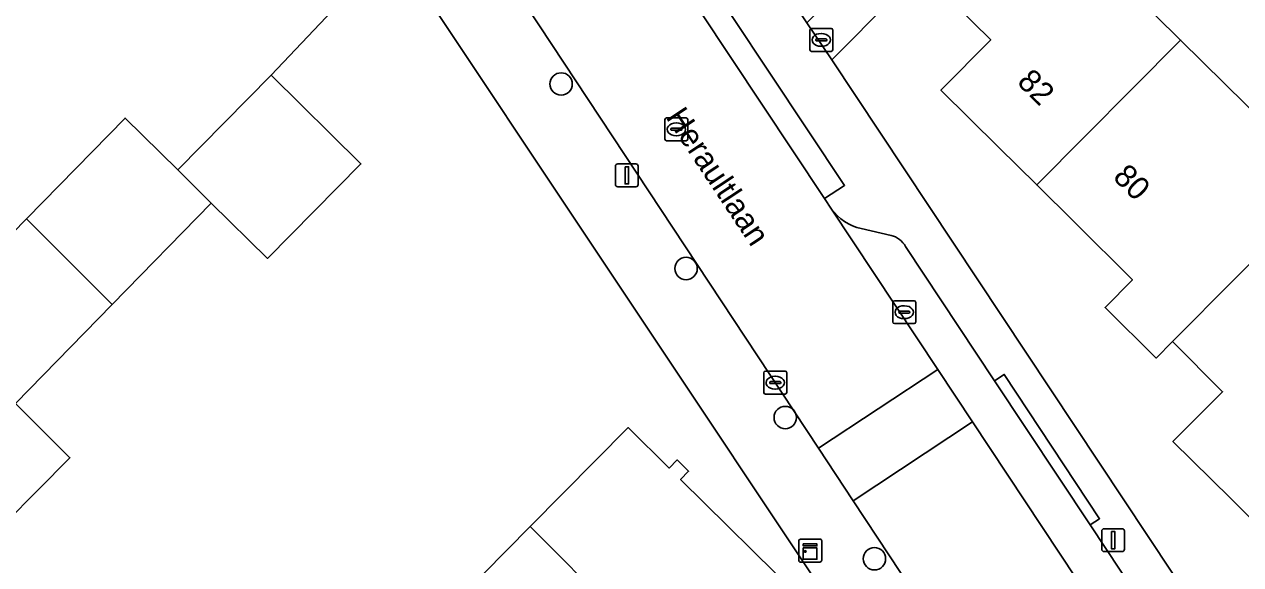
# Model space of a CAD drawing. Extents: x 157767 to 159172, y 387839 to 389425.
# Drawn here: x 158554.5 to 158607.5, y 388664.2 to 388687.8 of the extents above; entities that cross this region are included whole.
import ezdxf

# ---------------------------------------------------------------- set-up
doc = ezdxf.new("R2010")
doc.units = 0
for name, color, linetype in [('IMGEO_Boom', 7, 'Continuous'), ('IMGEO_Brandkraan', 7, 'Continuous'), ('IMGEO_Erf', 7, 'Continuous'), ('IMGEO_Kast', 7, 'Continuous'), ('IMGEO_Kolk', 7, 'Continuous'), ('IMGEO_Lichtmast', 7, 'Continuous'), ('IMGEO_Openbare_ruimte_label', 7, 'Continuous'), ('IMGEO_Pand', 7, 'Continuous'), ('IMGEO_Pand_nummerreeks', 7, 'Continuous'), ('IMGEO_Parkeervlak_open', 7, 'Continuous'), ('IMGEO_Rijbaan_lokaal_open', 7, 'Continuous'), ('IMGEO_Rioolput', 7, 'Continuous'), ('IMGEO_Voetpad_open', 7, 'Continuous')]:
    doc.layers.add(name, color=color, linetype=linetype)

msp = doc.modelspace()

# ---------------------------------------------------------------- linework, layer by layer
at = {"layer": 'IMGEO_Boom'}
for centre in [(158577.874, 388685.167), (158583.318, 388677.118), (158587.645, 388670.618), (158591.529, 388664.461)]:
    msp.add_circle(centre, 0.489, dxfattribs=at)
at = {"layer": 'IMGEO_Brandkraan'}
for p, q in [((158588.715, 388686.664), (158588.715, 388687.516)), ((158588.79, 388687.59), (158589.642, 388687.59)), ((158589.203, 388687.37), (158589.228, 388687.37)), ((158589.716, 388687.516), (158589.716, 388686.664)), ((158588.974, 388687.084), (158588.974, 388687.096)), ((158589.412, 388687.047), (158589.014, 388687.047)), ((158589.017, 388687.133), (158589.415, 388687.133)), ((158589.226, 388686.81), (158589.201, 388686.81)), ((158589.458, 388687.096), (158589.458, 388687.084)), ((158589.642, 388686.59), (158588.79, 388686.59))]:
    msp.add_line(p, q, dxfattribs=at)
for points in [[(158588.715, 388686.664), (158588.715, 388687.516)], [(158588.79, 388687.59), (158589.642, 388687.59)], [(158589.716, 388687.516), (158589.716, 388686.664)], [(158589.642, 388686.59), (158588.79, 388686.59)]]:
    msp.add_lwpolyline(points, dxfattribs=at)
for centre, radius, start, end in [((158588.792, 388687.514), 0.0765, 91.552, 178.448), ((158588.792, 388687.514), 0.0765, 91.552, 178.448), ((158589.64, 388687.514), 0.0765, 1.552, 88.448), ((158589.64, 388687.514), 0.0765, 1.552, 88.448), ((158589.014, 388687.093), 0.0403, 85.8775, 175.7526), ((158589.011, 388687.083), 0.0366, 178.938, 274.7102), ((158589.415, 388687.09), 0.043, 264.8664, 352.4533), ((158589.419, 388687.095), 0.0386, 1.7309, 96.639), ((158588.792, 388686.666), 0.0765, 181.552, 268.448), ((158588.792, 388686.666), 0.0765, 181.552, 268.448), ((158589.64, 388686.666), 0.0765, 271.552, 358.448), ((158589.64, 388686.666), 0.0765, 271.552, 358.448)]:
    msp.add_arc(centre, radius, start, end, dxfattribs=at)
for centre, major_axis, ratio, start_param, end_param in [((158589.202, 388687.09), (-0.387, 0.002), 0.722429, 4.712389, 7.853982), ((158589.227, 388687.09), (-0.39, 0.002), 0.717154, 1.570796, 4.712389)]:
    msp.add_ellipse(centre, major_axis=major_axis, ratio=ratio, start_param=start_param, end_param=end_param, dxfattribs=at)
at = {"layer": 'IMGEO_Erf'}
for points in [[(158614.097, 388710.83), (158602.961, 388699.609), (158597.592, 388694.201), (158589.669, 388686.22), (158619.337, 388641.484)], [(158608.719, 388665.443), (158607.062, 388667.083), (158604.542, 388669.579), (158606.703, 388671.745), (158604.52, 388673.93), (158603.806, 388673.211), (158601.58, 388675.421), (158602.777, 388676.621), (158600.259, 388679.12), (158598.603, 388680.763), (158596.943, 388682.41), (158594.43, 388684.904), (158596.598, 388687.089), (158594.269, 388689.399), (158598.319, 388693.481), (158600.503, 388695.682), (158603.189, 388692.961), (158601.054, 388690.854), (158602.675, 388689.253), (158604.873, 388687.082), (158608.687, 388683.316)], [(158590.346, 388661.446), (158570.547, 388691.173), (158565.231, 388685.549), (158569.152, 388681.684), (158565.083, 388677.557), (158562.621, 388679.968), (158558.311, 388675.554), (158554.087, 388671.228), (158556.468, 388668.862), (158552.247, 388664.614), (158548.045, 388660.386)], [(158572.441, 388661.724), (158576.532, 388665.865), (158580.794, 388670.179), (158582.583, 388668.413), (158582.935, 388668.769), (158583.433, 388668.277), (158583.08, 388667.92), (158588.259, 388662.804)]]:
    msp.add_lwpolyline(points, dxfattribs=at)
at = {"layer": 'IMGEO_Kast'}
for p, q in [((158588.231, 388664.389), (158588.231, 388665.23)), ((158588.231, 388665.23), (158588.231, 388664.389)), ((158588.306, 388665.314), (158589.147, 388665.314)), ((158589.147, 388665.314), (158588.306, 388665.314)), ((158589.231, 388665.239), (158589.231, 388664.398)), ((158589.231, 388664.398), (158589.231, 388665.239)), ((158589.156, 388664.314), (158588.315, 388664.314)), ((158588.315, 388664.314), (158589.156, 388664.314))]:
    msp.add_line(p, q, dxfattribs=at)
for points in [[(158588.426, 388665.104), (158589.026, 388665.104), (158589.026, 388665.019), (158588.426, 388665.019), (158588.426, 388665.104)], [(158588.426, 388664.929), (158589.026, 388664.929), (158589.026, 388664.44), (158588.426, 388664.44), (158588.426, 388664.929)]]:
    msp.add_lwpolyline(points, dxfattribs=at)
msp.add_circle((158588.51, 388664.778), 0.0377, dxfattribs=at)
for centre, start, end in [((158588.309, 388665.236), 92.4484, 184.2845), ((158588.309, 388665.236), 92.4484, 184.2845), ((158589.153, 388665.236), 2.4484, 94.2845), ((158589.153, 388665.236), 2.4484, 94.2845), ((158588.309, 388664.392), 182.4484, 274.2845), ((158588.309, 388664.392), 182.4484, 274.2845), ((158589.153, 388664.392), 272.4484, 4.2845), ((158589.153, 388664.392), 272.4484, 4.2845)]:
    msp.add_arc(centre, 0.0779, start, end, dxfattribs=at)
at = {"layer": 'IMGEO_Kolk'}
for p, q in [((158592.33, 388674.788), (158592.33, 388675.64)), ((158592.405, 388675.714), (158593.257, 388675.714)), ((158593.331, 388675.64), (158593.331, 388674.788)), ((158592.589, 388675.208), (158592.589, 388675.22)), ((158593.027, 388675.171), (158592.629, 388675.171)), ((158592.632, 388675.257), (158593.03, 388675.257)), ((158592.818, 388675.494), (158592.843, 388675.494)), ((158593.073, 388675.22), (158593.073, 388675.208)), ((158593.257, 388674.714), (158592.405, 388674.714)), ((158592.841, 388674.934), (158592.816, 388674.934)), ((158586.706, 388671.717), (158586.706, 388672.569)), ((158586.781, 388672.643), (158587.633, 388672.643)), ((158587.707, 388672.569), (158587.707, 388671.717)), ((158586.965, 388672.137), (158586.965, 388672.149)), ((158587.403, 388672.1), (158587.005, 388672.1)), ((158587.008, 388672.186), (158587.406, 388672.186)), ((158587.194, 388672.423), (158587.219, 388672.423)), ((158587.449, 388672.149), (158587.449, 388672.137)), ((158587.633, 388671.643), (158586.781, 388671.643)), ((158587.217, 388671.863), (158587.192, 388671.863))]:
    msp.add_line(p, q, dxfattribs=at)
for points in [[(158592.33, 388674.788), (158592.33, 388675.64)], [(158592.405, 388675.714), (158593.257, 388675.714)], [(158593.331, 388675.64), (158593.331, 388674.788)], [(158593.257, 388674.714), (158592.405, 388674.714)], [(158586.706, 388671.717), (158586.706, 388672.569)], [(158586.781, 388672.643), (158587.633, 388672.643)], [(158587.707, 388672.569), (158587.707, 388671.717)], [(158587.633, 388671.643), (158586.781, 388671.643)]]:
    msp.add_lwpolyline(points, dxfattribs=at)
for centre, radius, start, end in [((158592.407, 388675.638), 0.0765, 91.552, 178.448), ((158592.407, 388675.638), 0.0765, 91.552, 178.448), ((158593.255, 388675.638), 0.0765, 1.552, 88.448), ((158593.255, 388675.638), 0.0765, 1.552, 88.448), ((158592.629, 388675.217), 0.0403, 85.8775, 175.7526), ((158592.626, 388675.207), 0.0366, 178.938, 274.7102), ((158593.03, 388675.214), 0.043, 264.8664, 352.4533), ((158593.034, 388675.219), 0.0386, 1.7309, 96.639), ((158592.407, 388674.79), 0.0765, 181.552, 268.448), ((158592.407, 388674.79), 0.0765, 181.552, 268.448), ((158593.255, 388674.79), 0.0765, 271.552, 358.448), ((158593.255, 388674.79), 0.0765, 271.552, 358.448), ((158586.783, 388672.567), 0.0765, 91.552, 178.448), ((158586.783, 388672.567), 0.0765, 91.552, 178.448), ((158587.631, 388672.567), 0.0765, 1.552, 88.448), ((158587.631, 388672.567), 0.0765, 1.552, 88.448), ((158587.005, 388672.146), 0.0403, 85.8775, 175.7526), ((158587.002, 388672.136), 0.0366, 178.938, 274.7102), ((158587.406, 388672.143), 0.043, 264.8664, 352.4533), ((158587.41, 388672.148), 0.0386, 1.7309, 96.639), ((158586.783, 388671.719), 0.0765, 181.552, 268.448), ((158586.783, 388671.719), 0.0765, 181.552, 268.448), ((158587.631, 388671.719), 0.0765, 271.552, 358.448), ((158587.631, 388671.719), 0.0765, 271.552, 358.448)]:
    msp.add_arc(centre, radius, start, end, dxfattribs=at)
for centre, major_axis, ratio, start_param, end_param in [((158592.817, 388675.214), (-0.387, 0.002), 0.722429, 4.712389, 7.853982), ((158592.842, 388675.214), (-0.39, 0.002), 0.717154, 1.570796, 4.712389), ((158587.193, 388672.143), (-0.387, 0.002), 0.722429, 4.712389, 7.853982), ((158587.218, 388672.143), (-0.39, 0.002), 0.717154, 1.570796, 4.712389)]:
    msp.add_ellipse(centre, major_axis=major_axis, ratio=ratio, start_param=start_param, end_param=end_param, dxfattribs=at)
at = {"layer": 'IMGEO_Lichtmast'}
for p, q in [((158580.243, 388680.781), (158580.243, 388681.581)), ((158580.243, 388681.581), (158580.243, 388680.781)), ((158580.343, 388681.681), (158581.133, 388681.681)), ((158581.133, 388681.681), (158580.343, 388681.681)), ((158581.233, 388681.581), (158581.233, 388680.781)), ((158581.233, 388680.781), (158581.233, 388681.581)), ((158581.133, 388680.681), (158580.343, 388680.681)), ((158580.343, 388680.681), (158581.133, 388680.681)), ((158601.439, 388664.871), (158601.439, 388665.671)), ((158601.439, 388665.671), (158601.439, 388664.871)), ((158601.539, 388665.771), (158602.329, 388665.771)), ((158602.329, 388665.771), (158601.539, 388665.771)), ((158602.429, 388665.671), (158602.429, 388664.871)), ((158602.429, 388664.871), (158602.429, 388665.671)), ((158602.329, 388664.771), (158601.539, 388664.771)), ((158601.539, 388664.771), (158602.329, 388664.771))]:
    msp.add_line(p, q, dxfattribs=at)
for points in [[(158580.663, 388681.556), (158580.813, 388681.556), (158580.813, 388680.806), (158580.663, 388680.806), (158580.663, 388681.556)], [(158601.859, 388665.646), (158602.009, 388665.646), (158602.009, 388664.896), (158601.859, 388664.896), (158601.859, 388665.646)]]:
    msp.add_lwpolyline(points, dxfattribs=at)
for centre, start, end in [((158580.343, 388681.581), 90, 180), ((158580.343, 388681.581), 90, 180), ((158581.133, 388681.581), 0, 90), ((158581.133, 388681.581), 360, 90), ((158580.343, 388680.781), 180, 270), ((158580.343, 388680.781), 180, 270), ((158581.133, 388680.781), 270, 0), ((158581.133, 388680.781), 270, 0), ((158601.539, 388665.671), 90, 180), ((158601.539, 388665.671), 90, 180), ((158602.329, 388665.671), 0, 90), ((158602.329, 388665.671), 360, 90), ((158601.539, 388664.871), 180, 270), ((158601.539, 388664.871), 180, 270), ((158602.329, 388664.871), 270, 0), ((158602.329, 388664.871), 270, 0)]:
    msp.add_arc(centre, 0.1, start, end, dxfattribs=at)
at = {"layer": 'IMGEO_Pand'}
for points in [[(158598.603, 388680.763), (158604.873, 388687.082), (158602.675, 388689.253), (158601.054, 388690.854), (158603.189, 388692.961), (158600.503, 388695.682), (158598.319, 388693.481), (158594.269, 388689.399), (158596.598, 388687.089), (158594.43, 388684.904), (158596.943, 388682.41)], [(158604.873, 388687.082), (158598.603, 388680.763), (158600.259, 388679.12), (158602.777, 388676.621), (158601.58, 388675.421), (158603.806, 388673.211), (158604.52, 388673.93), (158607.263, 388676.694), (158610.817, 388680.275), (158613.377, 388682.855), (158610.813, 388685.432), (158608.687, 388683.316)], [(158561.168, 388681.428), (158562.621, 388679.968), (158565.083, 388677.557), (158569.152, 388681.684), (158565.231, 388685.549)], [(158558.311, 388675.554), (158562.621, 388679.968), (158561.168, 388681.428), (158558.871, 388683.677), (158554.576, 388679.291)], [(158616.677, 388673.444), (158612.859, 388677.203), (158613.336, 388677.663), (158611.423, 388679.646), (158610.942, 388680.145), (158610.817, 388680.275), (158607.263, 388676.694), (158604.52, 388673.93), (158606.703, 388671.745), (158604.542, 388669.579), (158607.062, 388667.083), (158608.719, 388665.443), (158615.024, 388671.782)], [(158550.334, 388674.959), (158554.087, 388671.228), (158558.311, 388675.554), (158554.576, 388679.291)], [(158550.334, 388674.959), (158546.144, 388670.681), (158549.903, 388666.943), (158552.247, 388664.614), (158556.468, 388668.862), (158554.087, 388671.228)], [(158583.936, 388658.428), (158588.259, 388662.804), (158583.08, 388667.92), (158583.433, 388668.277), (158582.935, 388668.769), (158582.583, 388668.413), (158580.794, 388670.179), (158576.532, 388665.865)], [(158576.532, 388665.865), (158572.441, 388661.724), (158572.289, 388661.57), (158577.893, 388655.963), (158579.707, 388654.148), (158583.936, 388658.428)]]:
    msp.add_lwpolyline(points, close=True, dxfattribs=at)
at = {"layer": 'IMGEO_Parkeervlak_open'}
for points in [[(158589.66, 388679.714), (158594.29, 388672.719), (158595.808, 388670.425), (158605.67, 388655.524)], [(158592.261, 388678.565), (158590.956, 388678.864)], [(158605.568, 388658.934), (158600.93, 388665.935), (158596.767, 388672.219), (158592.887, 388678.076)]]:
    msp.add_lwpolyline(points, dxfattribs=at)
for centre, radius, start, end in [((158591.369, 388680.906), 2.083, 214.9026, 258.5785), ((158592.015, 388677.604), 0.992, 28.3941, 75.6156)]:
    msp.add_arc(centre, radius, start, end, dxfattribs=at)
at = {"layer": 'IMGEO_Rijbaan_lokaal_open'}
for points in [[(158553.384, 388723.13), (158568.522, 388700.36), (158573.576, 388692.758), (158576.936, 388687.705), (158589.092, 388669.288), (158594.29, 388672.719), (158589.66, 388679.714), (158589.36, 388680.167), (158581.213, 388692.446), (158581.03, 388692.723), (158555.629, 388731.157)], [(158537.798, 388662.159), (158541.985, 388666.434), (158546.144, 388670.681), (158550.334, 388674.959), (158554.576, 388679.291), (158558.871, 388683.677), (158561.168, 388681.428), (158565.231, 388685.549), (158570.547, 388691.173), (158566.247, 388697.018), (158563.705, 388694.432), (158559.566, 388690.223), (158557.526, 388692.229), (158555.888, 388690.539), (158553.873, 388688.518), (158549.987, 388684.62), (158546.214, 388680.835), (158542.553, 388677.162), (158538.829, 388673.426), (158535.054, 388669.64), (158533.41, 388667.852), (158531.313, 388665.783), (158529.273, 388663.77)], [(158613.36, 388643.983), (158610.034, 388648.973), (158605.86, 388655.237), (158605.67, 388655.524), (158595.808, 388670.425), (158590.608, 388666.992), (158593.208, 388663.052), (158598.202, 388655.486), (158600.352, 388652.229), (158603.741, 388647.136), (158603.774, 388646.546), (158605.652, 388643.707)]]:
    msp.add_lwpolyline(points, dxfattribs=at)
msp.add_lwpolyline([(158594.29, 388672.719), (158589.092, 388669.288), (158590.608, 388666.992), (158595.808, 388670.425)], close=True, dxfattribs=at)
at = {"layer": 'IMGEO_Rioolput'}
for p, q in [((158582.396, 388682.764), (158582.396, 388683.616)), ((158582.471, 388683.69), (158583.323, 388683.69)), ((158583.397, 388683.616), (158583.397, 388682.764)), ((158582.655, 388683.184), (158582.655, 388683.196)), ((158583.093, 388683.147), (158582.695, 388683.147)), ((158582.698, 388683.233), (158583.096, 388683.233)), ((158582.884, 388683.47), (158582.909, 388683.47)), ((158583.139, 388683.196), (158583.139, 388683.184)), ((158583.323, 388682.69), (158582.471, 388682.69)), ((158582.907, 388682.91), (158582.882, 388682.91))]:
    msp.add_line(p, q, dxfattribs=at)
for points in [[(158582.396, 388682.764), (158582.396, 388683.616)], [(158582.471, 388683.69), (158583.323, 388683.69)], [(158583.397, 388683.616), (158583.397, 388682.764)], [(158583.323, 388682.69), (158582.471, 388682.69)]]:
    msp.add_lwpolyline(points, dxfattribs=at)
for centre, radius, start, end in [((158582.473, 388683.614), 0.0765, 91.552, 178.448), ((158582.473, 388683.614), 0.0765, 91.552, 178.448), ((158583.321, 388683.614), 0.0765, 1.552, 88.448), ((158583.321, 388683.614), 0.0765, 1.552, 88.448), ((158582.695, 388683.193), 0.0403, 85.8775, 175.7526), ((158582.692, 388683.183), 0.0366, 178.938, 274.7102), ((158583.096, 388683.19), 0.043, 264.8664, 352.4533), ((158583.1, 388683.195), 0.0386, 1.7309, 96.639), ((158582.473, 388682.766), 0.0765, 181.552, 268.448), ((158582.473, 388682.766), 0.0765, 181.552, 268.448), ((158583.321, 388682.766), 0.0765, 271.552, 358.448), ((158583.321, 388682.766), 0.0765, 271.552, 358.448)]:
    msp.add_arc(centre, radius, start, end, dxfattribs=at)
for centre, major_axis, ratio, start_param, end_param in [((158582.883, 388683.19), (-0.387, 0.002), 0.722429, 4.712389, 7.853982), ((158582.908, 388683.19), (-0.39, 0.002), 0.717154, 1.570796, 4.712389)]:
    msp.add_ellipse(centre, major_axis=major_axis, ratio=ratio, start_param=start_param, end_param=end_param, dxfattribs=at)
at = {"layer": 'IMGEO_Voetpad_open'}
for points in [[(158619.337, 388641.484), (158589.669, 388686.22), (158588.577, 388687.835), (158585.728, 388692.145), (158582.41, 388697.212), (158558.733, 388732.954)], [(158549.299, 388723.418), (158557.672, 388710.778), (158563.506, 388701.971), (158562.312, 388700.887), (158566.247, 388697.018), (158570.547, 388691.173), (158590.346, 388661.446)], [(158576.936, 388687.705), (158573.576, 388692.758), (158573.16, 388692.482), (158568.106, 388700.084), (158568.522, 388700.36), (158553.384, 388723.13)], [(158612.643, 388711.887), (158588.577, 388687.835), (158589.669, 388686.22), (158597.592, 388694.201), (158602.961, 388699.609), (158614.097, 388710.83)], [(158581.03, 388692.723), (158581.213, 388692.446), (158582.08, 388693.021), (158590.227, 388680.742), (158589.36, 388680.167), (158589.66, 388679.714)], [(158605.652, 388643.707), (158603.774, 388646.546), (158603.741, 388647.136), (158600.352, 388652.229), (158598.202, 388655.486), (158597.785, 388655.211), (158592.791, 388662.777), (158593.208, 388663.052), (158590.608, 388666.992), (158589.092, 388669.288), (158576.936, 388687.705)], [(158590.956, 388678.864), (158592.261, 388678.565)], [(158592.887, 388678.076), (158596.767, 388672.219), (158597.191, 388672.498), (158601.342, 388666.206), (158600.93, 388665.935), (158605.568, 388658.934)]]:
    msp.add_lwpolyline(points, dxfattribs=at)
for points in [[(158581.213, 388692.446), (158589.36, 388680.167), (158590.227, 388680.742), (158582.08, 388693.021)], [(158600.93, 388665.935), (158601.342, 388666.206), (158597.191, 388672.498), (158596.767, 388672.219)]]:
    msp.add_lwpolyline(points, close=True, dxfattribs=at)
for centre, radius, start, end in [((158591.369, 388680.906), 2.083, 214.9026, 258.5785), ((158592.015, 388677.604), 0.992, 28.3941, 75.6156)]:
    msp.add_arc(centre, radius, start, end, dxfattribs=at)

# ---------------------------------------------------------------- texts
at = {"layer": 'IMGEO_Openbare_ruimte_label'}
msp.add_text('Heraultlaan', height=1, rotation=303.4994, dxfattribs=at).set_placement((158582.412, 388683.717))
at = {"layer": 'IMGEO_Pand_nummerreeks'}
for s, rotation, p in [('82', 315.2205, (158597.703, 388685.207)), ('80', 315.2233, (158601.88, 388681.06))]:
    msp.add_text(s, height=1, rotation=rotation, dxfattribs=at).set_placement(p)

doc.saveas('drawing.dxf')
